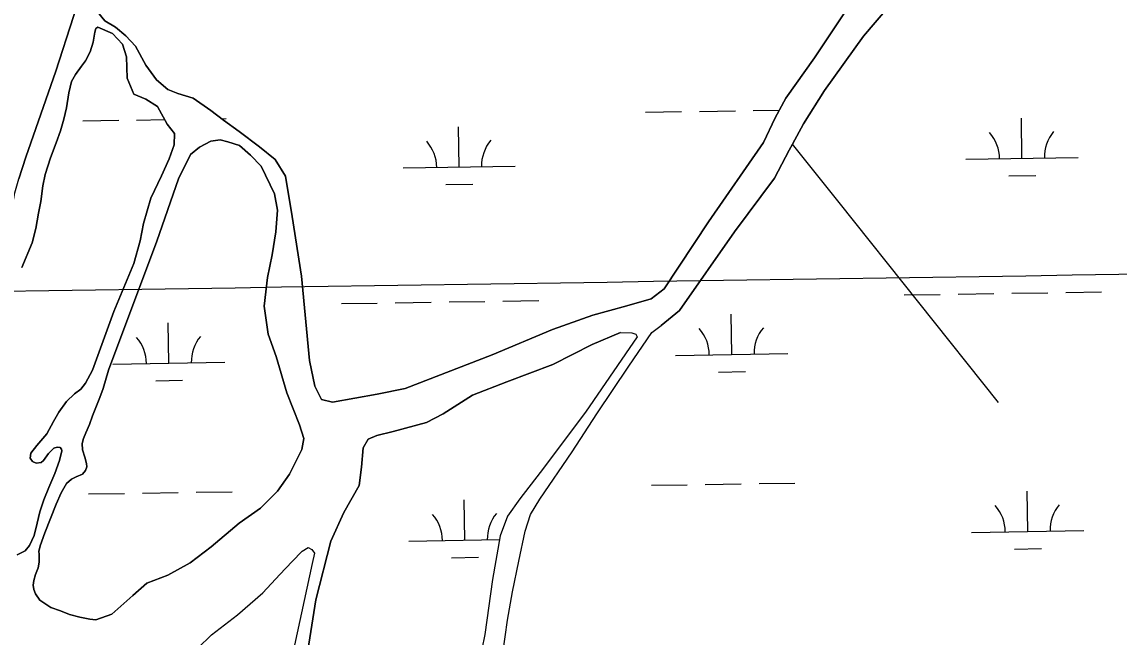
# Model space of a CAD drawing. Extents: x 3823584 to 3861785, y 301729 to 327625.
# Drawn here: x 3838485 to 3839463, y 319131 to 319680 of the extents above; entities that cross this region are included whole.
import ezdxf

# ---------------------------------------------------------------- set-up
doc = ezdxf.new("R2010")
doc.units = 0
for name, color, linetype in [('V-GRID-MAJR', 7, 'Continuous'), ('V-TOPO-SHOR', 7, 'Continuous'), ('V-WETL-SWMP', 7, 'Continuous')]:
    doc.layers.add(name, color=color, linetype=linetype)

msp = doc.modelspace()

# ---------------------------------------------------------------- linework, layer by layer
at = {"layer": 'V-GRID-MAJR'}
msp.add_spline([(3827642.978, 319275.864), (3832951.406, 319355.783), (3838259.823, 319436.473), (3843568.228, 319517.936), (3848876.6210000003, 319600.17), (3854185.002, 319683.177), (3859493.3710000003, 319766.956), (3859493.372, 319766.956)], degree=3, dxfattribs=at)
at = {"layer": 'V-TOPO-SHOR'}
msp.add_line((3838745.3310000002, 319206.112), (3838743.3140000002, 319196.79), dxfattribs=at)
for points in [[(3838236.653, 319247.13800000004), (3838241.507, 319244.559), (3838257.086, 319238.54), (3838269.216, 319234.419), (3838305.517, 319222.748), (3838319.329, 319218.715), (3838337.196, 319215.254), (3838350.0300000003, 319213.00800000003), (3838357.7430000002, 319213.851), (3838366.748, 319215.973), (3838377.9590000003, 319223.817), (3838383.142, 319231.495), (3838390.9560000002, 319249.929), (3838410.2600000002, 319307.828), (3838433.2, 319379.045), (3838457.62, 319449.86100000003), (3838469.765, 319482.699), (3838473.517, 319499.277), (3838475.972, 319514.088), (3838478.223, 319527.417), (3838481.852, 319539.944), (3838488.09, 319559.279), (3838514.913, 319635.713), (3838546.305, 319733.564)], [(3838725.537, 319506.099), (3838733.815, 319453.04600000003), (3838741.094, 319377.76900000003), (3838745.8000000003, 319354.998), (3838751.61, 319343.043), (3838761.535, 319340.731), (3838801.395, 319347.692), (3838826.262, 319353.017), (3838903.738, 319382.828), (3838957.563, 319405.522), (3838993.471, 319418.15), (3839024.0130000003, 319426.526), (3839045.568, 319432.723), (3839057.1950000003, 319441.833), (3839096.582, 319501.618), (3839145.775, 319572.29600000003), (3839156.0840000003, 319594.3), (3839165.534, 319611.79600000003), (3839191.324, 319647.74700000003), (3839250.259, 319736.82300000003)], [(3839281.862, 319722.456), (3839234.975, 319667.047), (3839199.989, 319618.708), (3839181.346, 319588.824), (3839171.5670000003, 319570.705), (3839168.651, 319565.298), (3839155.664, 319540.569), (3839119.775, 319492.521), (3839070.875, 319422.444), (3839054.485, 319409.089)], [(3838551.978, 319688.764), (3838558.355, 319680.718), (3838568.009, 319675.102), (3838577.0840000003, 319667.379), (3838585.872, 319658.151), (3838595.029, 319641.124), (3838604.451, 319628), (3838614.7320000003, 319619.38800000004), (3838623.469, 319615.866), (3838637.3140000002, 319611.786), (3838653.02, 319600.821), (3838664.204, 319592.215), (3838678.102, 319582.135), (3838696.235, 319568.489), (3838710.4420000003, 319557.211), (3838719.582, 319542.283), (3838725.537, 319506.099)], [(3838547.382, 319369.102), (3838566.4220000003, 319421.5), (3838584.35, 319464.28500000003), (3838589.872, 319484.445), (3838593.034, 319500.08400000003), (3838599.436, 319522.653), (3838608.863, 319542.547), (3838615.932, 319557.618), (3838620.321, 319570.265), (3838620.532, 319580.173), (3838614.1550000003, 319588.521), (3838605.307, 319604.35000000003), (3838595.045, 319610.86), (3838584.199, 319615.268), (3838578.366, 319629.62200000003), (3838577.897, 319648.529), (3838574.194, 319659.902), (3838565.4020000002, 319669.427), (3838552.145, 319675.014)], [(3838552.145, 319675.014), (3838550.355, 319673.795), (3838549.698, 319670.496)], [(3838549.698, 319670.496), (3838548.068, 319661.71), (3838545.348, 319652.93), (3838541.252, 319644.949), (3838537.666, 319640.227), (3838532.19, 319632.846), (3838528.892, 319626.54), (3838526.464, 319616.572), (3838524.311, 319603.246), (3838521.983, 319593.178), (3838518.958, 319582.623), (3838514.941, 319571.873), (3838509.926, 319558.659), (3838505.392, 319543.565), (3838503.2600000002, 319533.49700000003), (3838501.4, 319519.673), (3838499.366, 319509.308), (3838496.8170000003, 319495.68700000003), (3838493.7770000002, 319482.66000000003), (3838484.561, 319460.873)], [(3838712.2770000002, 319511.985), (3838709.747, 319526.37), (3838697.818, 319551.178), (3838688.426, 319561), (3838678.444, 319569.614), (3838668.208, 319572.825), (3838661.29, 319574.564), (3838652.897, 319573.288), (3838642.737, 319568.094), (3838634.991, 319561.422), (3838624.079, 319539.711), (3838604.767, 319484.308), (3838561.7120000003, 319369.219)], [(3839355.367, 319340.322), (3839213.291, 319518.85000000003), (3839171.5670000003, 319570.705)], [(3838550.4560000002, 319146.73600000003), (3838564.821, 319151.668), (3838583.58, 319168.34500000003), (3838595.79, 319179.261), (3838614.636, 319186.332), (3838634.649, 319197.318), (3838653.132, 319211.59), (3838678.157, 319232.826), (3838697.2460000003, 319246.204), (3838712.42, 319261.349), (3838723.09, 319276.453), (3838734, 319298.463), (3838736.0130000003, 319308.385), (3838732.003, 319320.356), (3838720.639, 319349.071), (3838711.345, 319381.404), (3838703.9620000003, 319401.45), (3838700.437, 319426.331), (3838703.509, 319451.87200000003), (3838707.531, 319472.02), (3838710.951, 319492.461), (3838712.2770000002, 319511.985)], [(3838930.61, 318996.454), (3838910.697, 319007.982), (3838906.427, 319015.449), (3838902.011, 319039.12200000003), (3838906.81, 319073.38300000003), (3838913.325, 319116.666), (3838917.562, 319146.42100000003), (3838921.836, 319171.673), (3838927.595, 319199.038), (3838933.358, 319225.806), (3838938.0300000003, 319240.555), (3838946.3140000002, 319254.13800000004), (3838975.049, 319296.419), (3838997.2600000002, 319330.235), (3839025.694, 319372.813), (3839046.137, 319402.712), (3839054.485, 319409.089)], [(3839018.221, 319402.761), (3838993.1040000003, 319392.032), (3838957.844, 319374.306), (3838916.859, 319358.93200000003), (3838886.348, 319346.953), (3838860.085, 319330.20900000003), (3838845.145, 319322.57), (3838815.5, 319314.5), (3838801.123, 319311.07), (3838793.349, 319307.699), (3838788.917, 319299.853), (3838787.268, 319282.73), (3838785.312, 319266.503), (3838771.423, 319242.366), (3838759.946, 319216.749), (3838746.605, 319164.4), (3838735.806, 319096.767), (3838738.583, 319088.088), (3838754.312, 319074.721), (3838812.86, 319039.526), (3838870.396, 319016.627)], [(3839018.221, 319402.761), (3839028.4280000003, 319402.552), (3839032.041, 319401.385), (3839032.965, 319398.993), (3839022.594, 319383.891), (3838987.04, 319331.64400000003), (3838946.701, 319277.853), (3838928.599, 319254.58), (3838917.632, 319239.173), (3838910.8850000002, 319221.402), (3838904.029, 319182.619), (3838897.264, 319133.631), (3838889.211, 319094.238), (3838885.24, 319068.38800000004), (3838885.687, 319052.18200000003), (3838887.919, 319037.494), (3838887.432, 319024.885), (3838885.392, 319017.962), (3838881.2120000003, 319015.523), (3838870.396, 319016.627)], [(3838480.427, 319204.551), (3838487.463, 319208.267), (3838491.2460000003, 319212.989), (3838495.348, 319221.859), (3838498.078, 319232.814), (3838500.608, 319242.779), (3838504.126, 319253.531), (3838508.6380000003, 319264.673), (3838513.75, 319277.094), (3838517.966, 319288.831), (3838520.09, 319297.316), (3838519.703, 319298.8), (3838518.525, 319300.191), (3838516.058, 319300.699), (3838512.99, 319299.63), (3838508.12, 319295.014), (3838503.835, 319288.81200000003), (3838501.748, 319286.846), (3838497.396, 319286.181), (3838494.046, 319287.68200000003), (3838491.987, 319290.66000000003), (3838492.606, 319295.3), (3838497.7830000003, 319302.09), (3838506.737, 319312.61), (3838512.631, 319323.44800000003), (3838517.4220000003, 319331.82), (3838524.393, 319341.268), (3838531.549, 319348.243), (3838537.1070000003, 319352.362), (3838541.09, 319357.674), (3838547.382, 319369.102)], [(3838561.7120000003, 319369.219), (3838557.071, 319352.741), (3838554.161, 319344.852), (3838550.353, 319335.882), (3838547.544, 319328.48600000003), (3838544.832, 319320.892), (3838541.629, 319313.499), (3838539.522, 319308.272), (3838538.41, 319303.734), (3838538.575, 319298.299), (3838540.515, 319291.665), (3838542.163, 319286.121), (3838542.342, 319282.95900000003), (3838541.137, 319279.803), (3838538.649, 319276.555), (3838532.804, 319274.12), (3838528.643, 319272.068), (3838524.37, 319268.042), (3838519.58, 319259.964), (3838515.1750000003, 319249.712), (3838505.048, 319224.27400000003), (3838500.927, 319212.539), (3838499.715, 319207.703), (3838499.799, 319205.231), (3838499.9790000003, 319202.168), (3838499.954, 319197.918), (3838498.938, 319192.884), (3838496.731, 319187.166), (3838495.021, 319181.739), (3838494.6010000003, 319177.592), (3838495.27, 319173.537), (3838496.532, 319169.772), (3838500.454, 319164.216), (3838510.299, 319157.63800000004), (3838518.878, 319154.527), (3838526.963, 319151.514), (3838536.239, 319148.893), (3838545.221, 319147.359), (3838550.4560000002, 319146.73600000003)], [(3838743.3140000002, 319196.79), (3838722.85, 319102.053), (3838720.792, 319097.232), (3838715.113, 319094.482), (3838670.323, 319101.88300000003), (3838640.2320000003, 319110.319), (3838637.785, 319115.4), (3838641.3340000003, 319121.435), (3838653.534, 319133.25), (3838676.787, 319151.168), (3838699.4250000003, 319170.581), (3838714.5870000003, 319186.926), (3838725.586, 319198.731), (3838734.512, 319207.816), (3838739.884, 319211.167), (3838742.9, 319209.393), (3838745.3310000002, 319206.112)]]:
    msp.add_lwpolyline(points, dxfattribs=at)
at = {"layer": 'V-WETL-SWMP'}
for p, q in [((3839040.661896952, 319599.2739044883), (3839072.6580937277, 319599.76724496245)), ((3839088.656192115, 319600.0139151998), (3839120.6523888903, 319600.50725567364)), ((3839136.650487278, 319600.753925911), (3839159.762036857, 319601.11027647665)), ((3838538.813193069, 319591.53512068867), (3838570.809389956, 319592.0284611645)), ((3838586.807488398, 319592.2751314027), (3838611.839902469, 319592.6610992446)), ((3838662.6056159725, 319593.44475966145), (3838666.7983362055, 319593.50940605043)), ((3838874.333560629, 319550.2738208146), (3838873.778551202, 319586.2695380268)), ((3839376.1819084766, 319558.011681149), (3839375.626899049, 319594.0073983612)), ((3839326.187851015, 319557.240836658), (3839426.175965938, 319558.7825256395)), ((3838824.339503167, 319549.5029763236), (3838924.3276180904, 319551.0446653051)), ((3839364.42123331, 319542.3975142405), (3839388.418380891, 319542.7675195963)), ((3838862.572885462, 319534.6596539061), (3838886.570033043, 319535.0296592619)), ((3839367.1903233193, 319437.78778480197), (3839399.186520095, 319438.2811252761)), ((3839415.184618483, 319438.52779551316), (3839447.180815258, 319439.02113598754)), ((3838769.353385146, 319428.5699030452), (3838801.349581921, 319429.06324351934)), ((3838817.3476803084, 319429.30991375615), (3838849.343877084, 319429.80325423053)), ((3838865.3419754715, 319430.0499244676), (3838897.338172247, 319430.5432649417)), ((3838913.3362706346, 319430.78993517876), (3838945.3324674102, 319431.28327565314)), ((3839271.201732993, 319436.3077633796), (3839303.197929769, 319436.80110385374)), ((3839319.196028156, 319437.04777409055), (3839351.192224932, 319437.5411145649)), ((3839117.4103921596, 319383.1884721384), (3839116.8553827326, 319419.18418935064)), ((3838615.561680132, 319375.4496624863), (3838615.0066720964, 319411.44538398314)), ((3839067.416334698, 319382.41762764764), (3839167.404449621, 319383.9593166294)), ((3838565.5676224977, 319374.6788179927), (3838665.5557377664, 319376.22050697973)), ((3838603.801004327, 319359.83549374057), (3838627.7981519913, 319360.2054990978)), ((3839105.6497169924, 319367.57430523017), (3839129.6468645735, 319367.94431058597)), ((3839045.7907236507, 319266.6384816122), (3839077.7869204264, 319267.13182208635)), ((3839093.785018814, 319267.3784923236), (3839125.7812155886, 319267.87183279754)), ((3839141.7793139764, 319268.1185030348), (3839173.7755107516, 319268.6118435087)), ((3838543.9420069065, 319258.8996582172), (3838575.938203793, 319259.392998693)), ((3838591.936302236, 319259.63966893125), (3838623.932499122, 319260.1330094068)), ((3838639.9305975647, 319260.37967964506), (3838671.9267944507, 319260.8730201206)), ((3838879.462017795, 319217.63742936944), (3838878.90700976, 319253.6331508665)), ((3839381.3107351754, 319225.3762582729), (3839380.7557257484, 319261.3719754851)), ((3839331.3166777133, 319224.6054137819), (3839431.3047926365, 319226.1471027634)), ((3838829.4679601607, 319216.8665848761), (3838910.304487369, 319218.11298084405)), ((3839369.550060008, 319209.76209136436), (3839393.5472075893, 319210.1320967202)), ((3838867.7013419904, 319202.0232606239), (3838891.698489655, 319202.393265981))]:
    msp.add_line(p, q, dxfattribs=at)
for points in [[(3838585.8710000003, 319658.151), (3838577.083, 319667.378), (3838568.009, 319675.101), (3838558.3540000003, 319680.718), (3838551.978, 319688.765), (3838548.894, 319694.852), (3838551.418, 319714.686), (3838574.267, 319777.625), (3838594.4760000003, 319833.637), (3838603.426, 319873.338), (3838626.414, 319954.289), (3838640.6, 320012.648), (3838640.2, 320023.75), (3838639.281, 320025.843), (3838634.2060000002, 320022.79600000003), (3838619.685, 319968.336), (3838590.694, 319887.332), (3838583.63, 319871.66000000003), (3838578.2460000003, 319869.511), (3838572.8310000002, 319870.963), (3838551.93, 319892.088), (3838506.914, 319934.939), (3838452.849, 319985.452)], [(3838445.696, 319978.773), (3838498.955, 319925.695), (3838546.63, 319881.248), (3838565.87, 319861.609), (3838577.058, 319852.405), (3838580.116, 319846.128), (3838580.468, 319840.428), (3838577.2490000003, 319831.09500000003), (3838546.305, 319733.564), (3838514.913, 319635.712), (3838488.09, 319559.279), (3838481.852, 319539.945)], [(3839250.2600000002, 319736.822), (3839191.325, 319647.746), (3839165.5330000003, 319611.79600000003), (3839156.0840000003, 319594.301), (3839145.775, 319572.297), (3839096.5810000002, 319501.618), (3839057.194, 319441.833), (3839045.569, 319432.724), (3839024.0130000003, 319426.527), (3838993.471, 319418.14900000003), (3838957.5640000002, 319405.521), (3838903.738, 319382.827), (3838826.262, 319353.017), (3838801.396, 319347.692), (3838761.536, 319340.731), (3838751.61, 319343.044), (3838745.8000000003, 319354.998), (3838741.093, 319377.76900000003), (3838733.816, 319453.045), (3838725.537, 319506.10000000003), (3838719.5810000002, 319542.284), (3838710.4420000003, 319557.211), (3838696.234, 319568.49), (3838678.1010000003, 319582.135), (3838664.204, 319592.216), (3838653.02, 319600.821), (3838637.3140000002, 319611.786), (3838623.47, 319615.865), (3838614.733, 319619.38800000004), (3838604.451, 319628.001), (3838595.028, 319641.124), (3838585.8710000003, 319658.151)], [(3838927.596, 319199.039), (3838933.359, 319225.806), (3838938.0300000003, 319240.556), (3838946.313, 319254.137), (3838975.0500000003, 319296.418), (3838997.2600000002, 319330.235), (3839025.6950000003, 319372.813), (3839046.1380000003, 319402.712), (3839054.485, 319409.09), (3839070.875, 319422.444), (3839119.775, 319492.521), (3839155.665, 319540.568), (3839168.65, 319565.298), (3839171.568, 319570.706), (3839181.347, 319588.824), (3839199.99, 319618.708), (3839234.9760000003, 319667.047), (3839281.863, 319722.455)], [(3838484.562, 319460.87200000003), (3838493.778, 319482.659), (3838496.8170000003, 319495.686), (3838499.366, 319509.309), (3838501.401, 319519.674), (3838503.259, 319533.498), (3838505.392, 319543.566), (3838509.926, 319558.659), (3838514.9420000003, 319571.873), (3838518.957, 319582.62200000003), (3838521.9820000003, 319593.178), (3838524.312, 319603.245), (3838526.464, 319616.57300000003), (3838528.893, 319626.54), (3838532.19, 319632.846), (3838537.667, 319640.226), (3838541.252, 319644.949), (3838545.349, 319652.93), (3838548.068, 319661.71), (3838549.699, 319670.496), (3838550.356, 319673.79600000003), (3838552.146, 319675.01300000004), (3838565.403, 319669.428), (3838574.194, 319659.902), (3838577.897, 319648.529), (3838578.367, 319629.62200000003), (3838584.198, 319615.267), (3838595.044, 319610.86100000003), (3838605.308, 319604.35000000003), (3838614.154, 319588.52), (3838620.532, 319580.173), (3838620.321, 319570.265), (3838615.932, 319557.619), (3838608.863, 319542.548), (3838599.436, 319522.652), (3838593.034, 319500.083), (3838589.872, 319484.446), (3838584.35, 319464.28500000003), (3838566.423, 319421.501), (3838547.381, 319369.102), (3838541.09, 319357.675), (3838537.1070000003, 319352.362), (3838531.549, 319348.243), (3838524.394, 319341.267), (3838517.4220000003, 319331.82), (3838512.631, 319323.44800000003), (3838506.738, 319312.61100000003), (3838497.784, 319302.089), (3838492.6070000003, 319295.3), (3838491.987, 319290.659), (3838494.045, 319287.68200000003), (3838497.397, 319286.181), (3838501.7490000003, 319286.847), (3838503.835, 319288.81200000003), (3838508.12, 319295.01300000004), (3838512.989, 319299.63), (3838516.058, 319300.699), (3838518.526, 319300.191), (3838519.704, 319298.801), (3838520.091, 319297.316), (3838517.967, 319288.83), (3838513.7490000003, 319277.094), (3838508.6380000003, 319264.672), (3838504.127, 319253.531), (3838500.6070000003, 319242.779), (3838498.079, 319232.813), (3838495.349, 319221.859), (3838491.2460000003, 319212.989), (3838487.464, 319208.267), (3838480.426, 319204.552)], [(3838735.805, 319096.767), (3838746.606, 319164.401), (3838759.9450000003, 319216.749), (3838771.4220000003, 319242.366), (3838785.313, 319266.503), (3838787.269, 319282.73), (3838788.917, 319299.854), (3838793.349, 319307.69800000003), (3838801.123, 319311.069), (3838815.5, 319314.5), (3838845.145, 319322.57), (3838860.0840000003, 319330.208), (3838886.349, 319346.952), (3838916.859, 319358.931), (3838957.844, 319374.30700000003), (3838993.1040000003, 319392.032), (3839018.222, 319402.762), (3839028.429, 319402.553), (3839032.042, 319401.385), (3839032.964, 319398.992), (3839022.593, 319383.891), (3838987.041, 319331.64400000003), (3838946.7, 319277.853), (3838928.599, 319254.579), (3838917.631, 319239.172), (3838910.886, 319221.402), (3838904.029, 319182.619), (3838897.264, 319133.632), (3838889.2120000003, 319094.238)], [(3838913.325, 319116.666), (3838917.561, 319146.42100000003), (3838921.8370000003, 319171.673), (3838927.596, 319199.039)]]:
    msp.add_lwpolyline(points, dxfattribs=at)
for points in [[(3838550.4560000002, 319146.73600000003), (3838545.222, 319147.359), (3838536.238, 319148.892), (3838526.964, 319151.515), (3838518.878, 319154.526), (3838510.298, 319157.63800000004), (3838500.454, 319164.217), (3838496.5330000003, 319169.773), (3838495.27, 319173.536), (3838494.6010000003, 319177.591), (3838495.02, 319181.739), (3838496.731, 319187.165), (3838498.938, 319192.884), (3838499.955, 319197.918), (3838499.9790000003, 319202.167), (3838499.799, 319205.232), (3838499.715, 319207.703), (3838500.9280000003, 319212.538), (3838505.0470000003, 319224.27400000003), (3838515.174, 319249.712), (3838519.58, 319259.965), (3838524.37, 319268.041), (3838528.642, 319272.068), (3838532.805, 319274.119), (3838538.649, 319276.556), (3838541.1380000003, 319279.803), (3838542.342, 319282.95900000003), (3838542.163, 319286.12200000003), (3838540.514, 319291.665), (3838538.576, 319298.298), (3838538.409, 319303.734), (3838539.522, 319308.273), (3838541.628, 319313.499), (3838544.832, 319320.892), (3838547.544, 319328.48600000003), (3838550.353, 319335.881), (3838554.16, 319344.852), (3838557.071, 319352.741), (3838561.711, 319369.218), (3838604.7660000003, 319484.308), (3838624.08, 319539.711), (3838634.992, 319561.42100000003), (3838642.737, 319568.094), (3838652.896, 319573.287), (3838661.289, 319574.563), (3838668.208, 319572.824), (3838678.443, 319569.614), (3838688.4250000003, 319560.999), (3838697.818, 319551.177), (3838709.747, 319526.37), (3838712.2770000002, 319511.985), (3838710.951, 319492.462), (3838707.532, 319472.02), (3838703.5100000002, 319451.873), (3838700.437, 319426.332), (3838703.961, 319401.45), (3838711.345, 319381.405), (3838720.639, 319349.07), (3838732.002, 319320.356), (3838736.012, 319308.385), (3838733.9990000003, 319298.462), (3838723.09, 319276.452), (3838712.419, 319261.348), (3838697.247, 319246.204), (3838678.156, 319232.826), (3838653.132, 319211.59), (3838634.65, 319197.317), (3838614.637, 319186.332), (3838595.79, 319179.26), (3838583.5810000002, 319168.344), (3838564.8200000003, 319151.667)], [(3838745.332, 319206.112), (3838743.3140000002, 319196.789), (3838722.8510000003, 319102.054), (3838720.793, 319097.233), (3838715.114, 319094.481), (3838670.324, 319101.884), (3838640.2320000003, 319110.319), (3838637.785, 319115.4), (3838641.333, 319121.435), (3838653.534, 319133.251), (3838676.786, 319151.169), (3838699.4250000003, 319170.582), (3838714.5870000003, 319186.927), (3838725.5870000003, 319198.732), (3838734.511, 319207.816), (3838739.884, 319211.166), (3838742.901, 319209.392)]]:
    msp.add_lwpolyline(points, close=True, dxfattribs=at)
for centre, radius, start, end in [((3839320.938218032, 319557.6347535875), 35.24628790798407, 0.11153774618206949, 41.655196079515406), ((3839431.410958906, 319559.3381021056), 35.24628790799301, 140.11153456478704, 181.65519289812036), ((3838819.0898701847, 319549.8968932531), 35.24628790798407, 0.11153774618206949, 41.655196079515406), ((3838929.5626110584, 319551.6002417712), 35.24628790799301, 140.11153456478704, 181.65519289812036), ((3838670.7907307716, 319376.7760835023), 35.246287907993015, 140.1115346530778, 181.65519298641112), ((3839062.1667017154, 319382.8115445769), 35.24628790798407, 0.11153774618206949, 41.655196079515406), ((3839172.639442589, 319384.514893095), 35.24628790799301, 140.11153456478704, 181.65519289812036), ((3838560.3179895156, 319375.0727349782), 35.24628790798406, 0.11153765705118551, 41.65519599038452), ((3839326.0670447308, 319224.9993307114), 35.24628790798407, 0.11153774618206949, 41.655196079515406), ((3839436.5397856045, 319226.7026792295), 35.24628790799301, 140.11153456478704, 181.65519289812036), ((3838824.218327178, 319217.26050186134), 35.24628790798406, 0.11153765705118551, 41.65519599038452), ((3838934.6910684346, 319218.96385038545), 35.246287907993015, 140.1115346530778, 181.65519298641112)]:
    msp.add_arc(centre, radius, start, end, dxfattribs=at)

doc.saveas('drawing.dxf')
